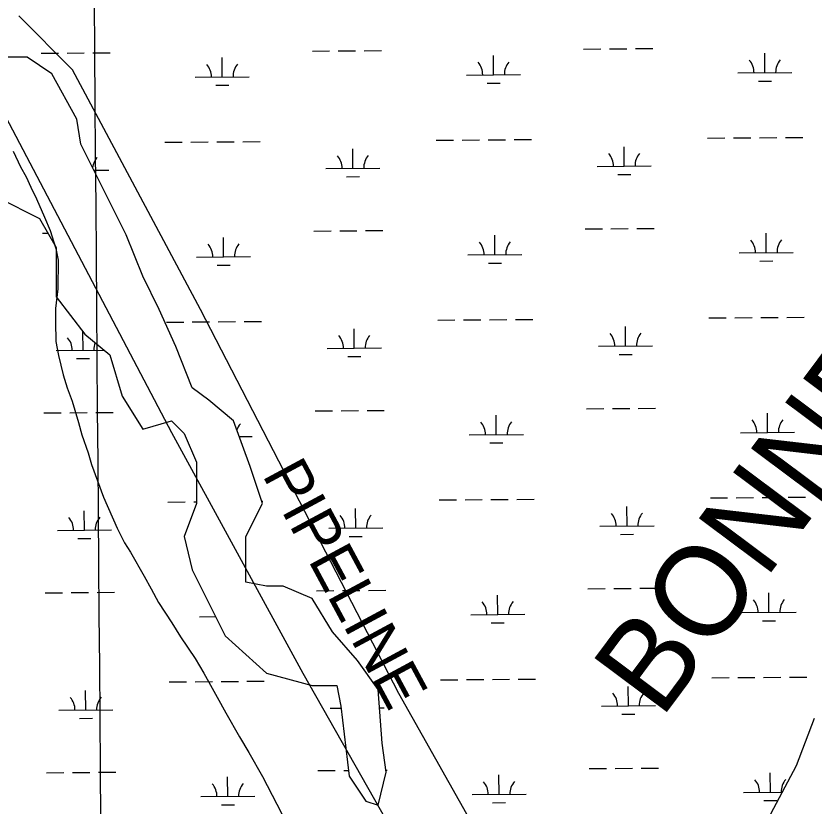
# Model space of a CAD drawing. Extents: x 3540316 to 3578335, y 553172 to 578787.
# Drawn here: x 3570697 to 3572173, y 562967 to 564428 of the extents above; entities that cross this region are included whole.
import ezdxf

# ---------------------------------------------------------------- set-up
doc = ezdxf.new("R2010")
doc.units = 0
for name, color, linetype in [('V-GRID-MAJR', 7, 'Continuous'), ('V-RIVR-IDEN', 7, 'Continuous'), ('V-SITE-VEGE', 7, 'Continuous'), ('V-UTIL-IDEN', 7, 'Continuous'), ('V-UTIL-LINE', 7, 'Continuous'), ('V-WETL-SWMP', 7, 'Continuous')]:
    doc.layers.add(name, color=color, linetype=linetype)

msp = doc.modelspace()

# ---------------------------------------------------------------- linework, layer by layer
at = {"layer": 'V-GRID-MAJR'}
msp.add_spline([(3570887.492, 558776.553), (3570839.022, 564835.505), (3570790.536, 570896.3910000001), (3570742.0500000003, 576957.294), (3570742.035, 576959.211)], degree=3, dxfattribs=at)
at = {"layer": 'V-SITE-VEGE'}
for p, q in [((3570801.674, 564328.879), (3570702.3910000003, 564428.23)), ((3571038.42, 563885.628), (3570801.674, 564328.879)), ((3570691.505, 564178.302), (3570705.272, 564149.153)), ((3570705.272, 564149.153), (3570715.8910000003, 564130.7839999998)), ((3570715.8910000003, 564130.7839999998), (3570724.355, 564111.357)), ((3570724.355, 564111.357), (3570734.95, 564089.7629999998)), ((3570734.95, 564089.7629999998), (3570749.759, 564056.3009999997)), ((3570749.759, 564056.3009999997), (3570760.3310000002, 564031.481)), ((3570760.3310000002, 564031.481), (3570770.8370000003, 563998.051)), ((3570770.8370000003, 563998.051), (3570774.978, 563976.5039999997)), ((3570774.978, 563976.5039999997), (3570774.583, 563923.7949999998)), ((3570774.583, 563923.7949999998), (3570770.005, 563887.2519999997)), ((3570770.005, 563887.2519999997), (3570769.821, 563862.511)), ((3571404.998, 563174.901), (3571038.42, 563885.628)), ((3570769.821, 563862.511), (3570770.622, 563825.927)), ((3570770.622, 563825.927), (3570775.805, 563800.0709999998)), ((3570775.805, 563800.0709999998), (3570784.143, 563764.5059999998)), ((3570784.143, 563764.5059999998), (3570791.497, 563740.786)), ((3570791.497, 563740.786), (3570800.992, 563715.97)), ((3570800.992, 563715.97), (3570812.528, 563676.079)), ((3570812.528, 563676.079), (3570818.813, 563653.4429999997)), ((3570818.813, 563653.4429999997), (3570830.395, 563620.0069999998)), ((3570830.395, 563620.0069999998), (3570836.69, 563598.444)), ((3570836.69, 563598.444), (3570858.827, 563538.0339999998)), ((3570858.827, 563538.0339999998), (3570884.216, 563480.827)), ((3570884.216, 563480.827), (3570898.001, 563453.828)), ((3570898.001, 563453.828), (3570908.626, 563436.5369999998)), ((3570908.626, 563436.5369999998), (3570934.114, 563392.2389999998)), ((3570934.114, 563392.2389999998), (3570946.844, 563368.4759999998)), ((3570946.844, 563368.4759999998), (3570960.643, 563343.629)), ((3570960.643, 563343.629), (3570985.103, 563305.7930000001)), ((3570985.103, 563305.7930000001), (3571001.044, 563279.855)), ((3571001.044, 563279.855), (3571028.715, 563239.843)), ((3571028.715, 563239.843), (3571044.648, 563212.8299999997)), ((3571044.648, 563212.8299999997), (3571069.058, 563168.54)), ((3571733.389, 562594.09), (3571404.998, 563174.901)), ((3571069.058, 563168.54), (3571084.973, 563139.3740000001)), ((3571084.973, 563139.3740000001), (3571110.463, 563095.076)), ((3571110.463, 563095.076), (3571127.455, 563065.9)), ((3571127.455, 563065.9), (3571152.9420000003, 563021.604)), ((3571152.9420000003, 563021.604), (3571197.484, 562936.2819999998))]:
    msp.add_line(p, q, dxfattribs=at)
at = {"layer": 'V-UTIL-LINE'}
for points in [[(3569196.09456942, 567194.8645838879), (3569236.5214885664, 567033.160907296), (3569297.160367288, 566740.0714934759), (3569347.692266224, 566537.9418977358), (3569398.2251651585, 566366.1312413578), (3569438.6510843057, 566285.2794030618), (3569499.289963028, 566214.533544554), (3569559.92884175, 566123.5747264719), (3569681.2075991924, 565971.9770296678), (3569772.1654172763, 565881.0192115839), (3569832.8052959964, 565779.9534137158), (3569903.5501545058, 565678.8886158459), (3569964.189033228, 565577.823817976), (3570045.041871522, 565426.226121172), (3570247.1714672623, 564961.327050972), (3570348.236265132, 564789.516394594), (3570469.5150225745, 564627.8127180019), (3570671.6446183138, 564253.8714658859), (3570984.9459917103, 563657.5876584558)], [(3570984.9459917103, 563657.5876584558), (3571227.501506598, 563212.9025478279), (3571480.1650012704, 562768.216437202), (3571621.6557182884, 562454.9150638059), (3571914.7441321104, 561929.3771148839), (3572066.3418289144, 561666.607640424), (3572258.3654448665, 561201.7085702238), (3572521.134919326, 560736.8095000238), (3573046.672868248, 559796.904379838), (3573339.76128207, 559311.791350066), (3573481.2529990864, 559038.915895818), (3573572.2108171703, 558806.466360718)]]:
    msp.add_lwpolyline(points, dxfattribs=at)
at = {"layer": 'V-WETL-SWMP'}
for p, q in [((3571747.1700563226, 564367.0573704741), (3571779.1691050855, 564367.3040467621)), ((3571795.1686294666, 564367.4273849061), (3571827.1676782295, 564367.6740611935)), ((3571843.1672026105, 564367.7973993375), (3571875.1662513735, 564368.0440756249)), ((3570717.681966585, 564351.7850260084), (3570664.2229681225, 564351.7850248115)), ((3570763.5039645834, 564321.2170275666), (3570717.681966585, 564351.7850260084)), ((3570743.383895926, 564359.3193203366), (3570775.3829446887, 564359.5659966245)), ((3570791.38246907, 564359.6893347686), (3570823.3815178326, 564359.936011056)), ((3570839.381042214, 564360.0593492), (3570871.3800909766, 564360.3060254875)), ((3571078.5758531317, 564315.4718901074), (3571078.298343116, 564351.4708201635)), ((3571245.2769761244, 564363.1883454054), (3571277.2760248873, 564363.4350216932)), ((3571293.2755492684, 564363.5583598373), (3571325.2745980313, 564363.8050361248)), ((3571341.2741224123, 564363.9283742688), (3571373.2731711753, 564364.1750505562)), ((3571580.46893333, 564319.3409151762), (3571580.191423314, 564355.3398452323)), ((3572082.3620135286, 564323.2099402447), (3572082.0845035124, 564359.2088703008)), ((3572032.363499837, 564322.8245085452), (3572132.3605272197, 564323.595371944)), ((3570809.325961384, 564237.1520300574), (3570763.5039645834, 564321.2170275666)), ((3571028.5773394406, 564315.0864584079), (3571128.5743668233, 564315.8573218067)), ((3571530.470419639, 564318.9554834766), (3571630.4674470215, 564319.7263468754)), ((3572070.4813218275, 564307.6868952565), (3572094.4806083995, 564307.8719024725)), ((3571066.695161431, 564299.9488451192), (3571090.694448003, 564300.1338523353)), ((3571568.5882416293, 564303.817870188), (3571592.5875282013, 564304.002877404)), ((3570816.9629601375, 564191.2980310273), (3570809.325961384, 564237.1520300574)), ((3570900.9709539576, 564023.1690358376), (3570816.9629601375, 564191.2980310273)), ((3570972.6606098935, 564194.5808374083), (3571004.659658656, 564194.8275136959)), ((3571020.659183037, 564194.9508518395), (3571052.6582318, 564195.1975281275)), ((3571068.657756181, 564195.3208662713), (3571100.6568049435, 564195.5675425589)), ((3571116.656329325, 564195.6908807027), (3571148.6553780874, 564195.9375569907)), ((3571474.5536900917, 564198.449862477), (3571506.5527388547, 564198.6965387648)), ((3571522.552263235, 564198.8198769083), (3571554.5513119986, 564199.0665531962)), ((3571570.550836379, 564199.18989134), (3571602.549885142, 564199.4365676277)), ((3571618.549409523, 564199.5599057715), (3571650.548458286, 564199.8065820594)), ((3571976.44677029, 564202.3188875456), (3572008.445819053, 564202.5655638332)), ((3572024.4453434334, 564202.6889019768), (3572056.444392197, 564202.9355782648)), ((3572072.4439165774, 564203.0589164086), (3572104.4429653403, 564203.3055926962)), ((3572120.4424897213, 564203.42893084), (3572152.4415384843, 564203.675607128)), ((3571320.357435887, 564146.5176774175), (3571320.079925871, 564182.5166074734)), ((3571822.250516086, 564150.3867024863), (3571821.973006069, 564186.3856325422)), ((3571270.3589221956, 564146.132245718), (3571370.3559495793, 564146.9031091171)), ((3571772.252002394, 564150.0012707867), (3571872.2490297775, 564150.7721341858)), ((3570841.183788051, 564142.8237933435), (3570868.462869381, 564143.0340840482)), ((3571308.4767441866, 564130.9946324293), (3571332.476030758, 564131.1796396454)), ((3571810.369824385, 564134.8636574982), (3571834.3691109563, 564135.0486647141)), ((3570664.222962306, 564091.9490293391), (3570740.5929592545, 564053.7380317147)), ((3570740.5929592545, 564053.7380317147), (3570771.140957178, 564000.2420333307)), ((3570745.948358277, 564026.6542076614), (3570756.014414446, 564026.7318055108)), ((3571247.841438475, 564030.5232327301), (3571279.840487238, 564030.7699090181)), ((3571295.840011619, 564030.8932471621), (3571327.839060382, 564031.1399234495)), ((3571343.838584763, 564031.2632615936), (3571375.837633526, 564031.509937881)), ((3571749.7345186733, 564034.3922577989), (3571781.733567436, 564034.6389340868)), ((3571797.7330918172, 564034.7622722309), (3571829.73214058, 564035.0089485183)), ((3571845.731664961, 564035.1322866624), (3571877.730713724, 564035.3789629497)), ((3570931.5189513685, 563946.7460378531), (3570900.9709539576, 564023.1690358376)), ((3571081.140315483, 563982.8067774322), (3571080.8628054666, 564018.8057074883)), ((3571583.033395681, 563986.6758025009), (3571582.755885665, 564022.674732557)), ((3572084.9264758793, 563990.5448275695), (3572084.6489658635, 564026.5437576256)), ((3570771.140957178, 564000.2420333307), (3570771.1409551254, 563908.5350349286)), ((3571031.1418017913, 563982.4213457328), (3571131.138829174, 563983.1922091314)), ((3571533.0348819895, 563986.2903708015), (3571633.031909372, 563987.0612342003)), ((3572034.9279621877, 563990.1593958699), (3572134.924989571, 563990.9302592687)), ((3571571.15270398, 563971.1527575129), (3571595.151990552, 563971.3377647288)), ((3572073.045784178, 563975.0217825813), (3572097.04507075, 563975.2067897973)), ((3571069.259623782, 563967.283732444), (3571093.2589103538, 563967.46873966)), ((3570962.0669491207, 563885.608039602), (3570931.5189513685, 563946.7460378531)), ((3570771.1409551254, 563908.5350349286), (3570824.5999520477, 563839.7550373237)), ((3570992.6149467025, 563816.8280414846), (3570962.0669491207, 563885.608039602)), ((3571477.1181524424, 563865.7847498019), (3571509.1172012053, 563866.0314260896)), ((3571525.116725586, 563866.1547642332), (3571557.1157743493, 563866.401440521)), ((3571573.11529873, 563866.5247786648), (3571605.114347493, 563866.7714549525)), ((3571621.113871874, 563866.8947930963), (3571653.112920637, 563867.1414693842)), ((3571979.0112326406, 563869.6537748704), (3572011.0102814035, 563869.900451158)), ((3572027.009805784, 563870.0237893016), (3572059.0088545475, 563870.2704655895)), ((3572075.008378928, 563870.3938037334), (3572107.007427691, 563870.640480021)), ((3572123.006952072, 563870.7638181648), (3572155.006000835, 563871.0104944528)), ((3570975.225072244, 563861.9157247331), (3571007.224121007, 563862.1624010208)), ((3571023.2236453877, 563862.2857391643), (3571055.222694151, 563862.5324154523)), ((3571071.2222185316, 563862.6557535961), (3571103.2212672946, 563862.9024298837)), ((3571119.2207916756, 563863.0257680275), (3571151.2198404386, 563863.2724443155)), ((3571322.9218982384, 563813.8525647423), (3571322.6443882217, 563849.8514947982)), ((3571824.8149784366, 563817.7215898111), (3571824.53746842, 563853.7205198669)), ((3570821.02881804, 563809.9835396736), (3570820.7612414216, 563844.6938974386)), ((3570824.5999520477, 563839.7550373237), (3570870.421949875, 563801.5440390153)), ((3570771.030304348, 563809.598107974), (3570859.941716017, 563810.2835138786)), ((3571023.162944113, 563740.4060434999), (3570992.6149467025, 563816.8280414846)), ((3571272.9233845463, 563813.4671330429), (3571372.92041193, 563814.2379964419)), ((3571774.8164647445, 563817.3361581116), (3571874.8134921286, 563818.1070215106)), ((3570809.148126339, 563794.4604946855), (3570833.1474129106, 563794.6455019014)), ((3570870.421949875, 563801.5440390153), (3570893.333947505, 563725.12104086)), ((3571311.0412065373, 563798.3295197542), (3571335.040493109, 563798.5145269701)), ((3571812.9342867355, 563802.198544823), (3571836.933573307, 563802.3835520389)), ((3571053.7109427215, 563717.4790445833), (3571023.1629441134, 563740.4060435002)), ((3570893.333947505, 563725.12104086), (3570931.518945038, 563663.98304278)), ((3571099.532940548, 563679.2680462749), (3571053.7109427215, 563717.4790445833)), ((3571752.298981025, 563701.727145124), (3571784.298029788, 563701.9738214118)), ((3571800.297554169, 563702.0971595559), (3571832.296602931, 563702.3438358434)), ((3571848.296127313, 563702.4671739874), (3571880.295176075, 563702.7138502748)), ((3570748.5128206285, 563693.9890949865), (3570780.511869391, 563694.2357712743)), ((3570796.511393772, 563694.3591094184), (3570828.5104425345, 563694.6057857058)), ((3570844.509966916, 563694.7291238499), (3570876.5090156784, 563694.9758001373)), ((3571250.4059008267, 563697.8581200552), (3571282.404949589, 563698.1047963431)), ((3571298.4044739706, 563698.2281344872), (3571330.4035227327, 563698.4748107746)), ((3571346.4030471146, 563698.5981489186), (3571378.4020958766, 563698.8448252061)), ((3571585.597858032, 563654.010689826), (3571585.320348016, 563690.0096198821)), ((3572087.4909382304, 563657.8797148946), (3572087.213428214, 563693.8786449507)), ((3570931.518945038, 563663.98304278), (3570984.9779438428, 563679.2680437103)), ((3570984.9779438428, 563679.2680437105), (3571007.888942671, 563656.3410446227)), ((3571130.0809377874, 563595.2030484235), (3571099.532940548, 563679.2680462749)), ((3572037.492424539, 563657.494283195), (3572137.489451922, 563658.2651465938)), ((3571007.888942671, 563656.3410446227), (3571030.7999408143, 563602.8450460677)), ((3571110.043262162, 563650.3447045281), (3571133.7032915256, 563650.5270964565)), ((3571535.5993443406, 563653.6252581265), (3571635.596371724, 563654.3961215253)), ((3571573.7171663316, 563638.4876448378), (3571597.7164529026, 563638.6726520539)), ((3572075.61024653, 563642.3566699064), (3572099.6095331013, 563642.5416771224)), ((3571030.7999408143, 563602.8450460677), (3571030.7999391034, 563526.4230473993)), ((3571152.991935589, 563526.4230501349), (3571130.0809377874, 563595.2030484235)), ((3570977.789534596, 563529.2506120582), (3571009.788583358, 563529.4972883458)), ((3571030.7999391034, 563526.4230473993), (3571007.8889383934, 563465.285047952)), ((3571025.788107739, 563529.6206264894), (3571030.799939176, 563529.659262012)), ((3571122.4439350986, 563465.2850505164), (3571152.991935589, 563526.4230501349)), ((3571151.6037277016, 563530.5905218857), (3571153.7843027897, 563530.6073316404)), ((3571479.682614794, 563533.1196371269), (3571511.681663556, 563533.3663134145)), ((3571527.6811879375, 563533.4896515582), (3571559.6802367, 563533.7363278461)), ((3571575.6797610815, 563533.8596659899), (3571607.678809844, 563534.1063422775)), ((3571623.6783342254, 563534.2296804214), (3571655.677382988, 563534.4763567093)), ((3571981.575694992, 563536.9886621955), (3572013.574743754, 563537.2353384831)), ((3572029.5742681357, 563537.3586766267), (3572061.573316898, 563537.6053529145)), ((3572077.5728412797, 563537.7286910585), (3572109.571890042, 563537.9753673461)), ((3572125.5714144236, 563538.0987054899), (3572157.570463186, 563538.3453817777)), ((3570823.593280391, 563477.3184269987), (3570823.315770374, 563513.3173570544)), ((3571325.486360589, 563481.1874520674), (3571325.208850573, 563517.1863821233)), ((3571827.3794407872, 563485.0564771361), (3571827.101930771, 563521.055407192)), ((3571275.4878468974, 563480.8020203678), (3571375.484874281, 563481.572883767)), ((3571777.380927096, 563484.6710454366), (3571877.3779544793, 563485.4419088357)), ((3570773.5947666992, 563476.9329952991), (3570873.591794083, 563477.7038586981)), ((3571313.605668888, 563465.6644070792), (3571337.6049554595, 563465.8494142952)), ((3571815.4987490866, 563469.533432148), (3571839.498035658, 563469.718439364)), ((3570811.7125886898, 563461.7953820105), (3570835.7118752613, 563461.9803892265)), ((3571007.8889383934, 563465.285047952), (3571023.1629365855, 563404.1470493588)), ((3571122.4439332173, 563381.2200519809), (3571122.4439350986, 563465.2850505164)), ((3571023.1629365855, 563404.1470493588), (3571084.2589320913, 563281.8710528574)), ((3571160.628931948, 563373.578052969), (3571122.4439332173, 563381.2200519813)), ((3570847.074429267, 563362.0640111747), (3570879.073478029, 563362.3106874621)), ((3571191.1769310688, 563373.5780536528), (3571160.628931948, 563373.578052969)), ((3571244.6359290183, 563350.651055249), (3571191.1769310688, 563373.5780536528)), ((3571252.9703631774, 563365.19300738), (3571284.969411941, 563365.439683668)), ((3571300.9689363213, 563365.563021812), (3571332.9679850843, 563365.8096980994)), ((3571348.9675094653, 563365.9330362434), (3571380.966558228, 563366.1797125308)), ((3571754.8634433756, 563369.0620324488), (3571786.862492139, 563369.3087087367)), ((3571802.8620165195, 563369.4320468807), (3571834.8610652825, 563369.6787231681)), ((3571850.8605896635, 563369.8020613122), (3571882.859638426, 563370.0487375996)), ((3570751.077282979, 563361.3239823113), (3570783.0763317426, 563361.5706585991)), ((3570799.075856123, 563361.6939967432), (3570831.074904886, 563361.9406730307)), ((3571282.8209265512, 563289.5130571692), (3571244.6359290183, 563350.651055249)), ((3571588.1623203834, 563321.3455771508), (3571587.8848103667, 563357.3445072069)), ((3572090.0554005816, 563325.2146022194), (3572089.777890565, 563361.2135322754)), ((3571538.1638066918, 563320.9601454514), (3571638.160834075, 563321.7310088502)), ((3572040.05688689, 563324.8291705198), (3572140.053914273, 563325.6000339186)), ((3571036.2707264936, 563317.0911203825), (3571066.5443890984, 563317.3244959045)), ((3571576.2816286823, 563305.8225321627), (3571600.280915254, 563306.0075393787)), ((3572078.1747088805, 563309.6915572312), (3572102.173995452, 563309.8765644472)), ((3571328.642924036, 563236.0170591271), (3571282.8209265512, 563289.5130571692)), ((3571084.2589320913, 563281.8710528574), (3571160.6289283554, 563213.0910557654)), ((3571366.8279217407, 563182.5220609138), (3571328.642924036, 563236.0170591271)), ((3571160.6289283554, 563213.0910557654), (3571244.6359254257, 563190.1640580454)), ((3571482.2470771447, 563200.4545244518), (3571514.246125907, 563200.7012007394)), ((3571530.2456502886, 563200.8245388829), (3571562.244699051, 563201.0712151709)), ((3571578.2442234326, 563201.1945533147), (3571610.243272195, 563201.4412296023)), ((3571626.2427965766, 563201.5645677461), (3571658.241845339, 563201.8112440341)), ((3571984.140157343, 563204.3235495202), (3572016.1392061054, 563204.570225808)), ((3572032.138730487, 563204.6935639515), (3572064.1377792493, 563204.9402402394)), ((3572080.137303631, 563205.0635783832), (3572112.1363523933, 563205.3102546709)), ((3572128.135876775, 563205.4335928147), (3572160.1349255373, 563205.6802691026)), ((3570980.3539969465, 563196.5854993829), (3571012.3530457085, 563196.8321756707)), ((3571028.3525700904, 563196.9555138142), (3571060.3516188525, 563197.2021901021)), ((3571076.3511432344, 563197.3255282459), (3571108.3501919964, 563197.5722045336)), ((3571124.3497163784, 563197.6955426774), (3571156.3487651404, 563197.9422189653)), ((3571244.6359254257, 563190.1640580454), (3571290.4579241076, 563190.1640590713)), ((3571290.4579241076, 563190.1640590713), (3571298.094923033, 563151.9530599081)), ((3571829.9439031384, 563152.3913644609), (3571829.666393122, 563188.3902945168)), ((3570826.1577427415, 563144.6533143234), (3570825.8802327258, 563180.6522443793)), ((3571374.4649192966, 563083.1730628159), (3571366.8279217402, 563182.5220609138)), ((3570776.159229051, 563144.267882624), (3570876.1562564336, 563145.038746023)), ((3571278.052309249, 563148.1369076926), (3571298.5250199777, 563148.294729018)), ((3571298.094923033, 563151.9530599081), (3571313.3689196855, 563022.0350625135)), ((3571369.416981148, 563148.8412254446), (3571378.049336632, 563148.9077710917)), ((3571779.9453894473, 563152.0059327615), (3571879.94241683, 563152.7767961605)), ((3570814.277051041, 563129.1302693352), (3570838.276337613, 563129.3152765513)), ((3571818.0632114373, 563136.8683194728), (3571842.0624980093, 563137.0533266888)), ((3572173.380016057, 563128.9409875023), (3572140.51201504, 563041.2929882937)), ((3571382.101917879, 563029.6770639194), (3571374.4649192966, 563083.1730628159)), ((3571853.4250520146, 563037.136948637), (3571885.4241007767, 563037.3836249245)), ((3572140.51201504, 563041.2929882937), (3572052.864013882, 562876.9529891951)), ((3570753.64174533, 563028.6588696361), (3570785.6407940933, 563028.905545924)), ((3570801.640318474, 563029.028884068), (3570833.6393672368, 563029.2755603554)), ((3570849.638891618, 563029.3988984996), (3570881.6379403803, 563029.6455747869)), ((3571255.534825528, 563032.5278947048), (3571287.5338742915, 563032.7745709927)), ((3571303.533398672, 563032.8979091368), (3571312.0840639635, 563032.9638250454)), ((3571366.8279169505, 562968.5390646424), (3571382.101917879, 563029.6770639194)), ((3571381.5562509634, 563033.499376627), (3571383.5310205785, 563033.5145998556)), ((3571590.726782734, 562988.6804644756), (3571590.4492727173, 563024.6793945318)), ((3571757.4279057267, 563036.3969197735), (3571789.4269544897, 563036.6435960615)), ((3571805.4264788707, 563036.7669342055), (3571837.425527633, 563037.0136104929)), ((3572092.6198629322, 562992.5494895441), (3572092.342352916, 563028.5484196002)), ((3571088.833702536, 562984.8114394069), (3571088.556192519, 563020.8103694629)), ((3571313.3689196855, 563022.0350625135), (3571343.91691778, 562976.1810639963)), ((3571038.8351888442, 562984.4260077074), (3571138.8322162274, 562985.1968711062)), ((3571540.7282690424, 562988.2950327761), (3571640.725296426, 562989.0658961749)), ((3572042.6213492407, 562992.1640578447), (3572114.6058750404, 562992.7189767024)), ((3571076.9530108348, 562969.2883944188), (3571100.9522974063, 562969.4734016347)), ((3571343.91691778, 562976.1810639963), (3571366.8279169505, 562968.5390646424)), ((3571578.846091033, 562973.1574194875), (3571602.8453776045, 562973.3424267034)), ((3572080.739171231, 562977.026444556), (3572104.7384578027, 562977.211451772))]:
    msp.add_line(p, q, dxfattribs=at)
for centre, radius, start, end in [((3571023.3308991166, 564315.520831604), 35.24628790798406, 359.66985650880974, 41.2135148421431), ((3571133.8134869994, 564316.3725267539), 35.24628790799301, 139.66985351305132, 181.21351184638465), ((3571525.223979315, 564319.3898566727), 35.24628790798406, 359.66985650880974, 41.2135148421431), ((3571635.706567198, 564320.2415518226), 35.24628790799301, 139.66985351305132, 181.21351184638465), ((3572027.117059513, 564323.2588817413), 35.24628790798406, 359.66985650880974, 41.2135148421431), ((3572137.5996473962, 564324.1105768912), 35.24628790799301, 139.66985351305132, 181.21351184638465), ((3570873.701989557, 564143.5492889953), 35.24628790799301, 139.6698535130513, 173.1144090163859), ((3571265.1124818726, 564146.5666189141), 35.24628790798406, 359.66985650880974, 41.2135148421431), ((3571375.595069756, 564147.418314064), 35.24628790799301, 139.66985351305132, 181.21351184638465), ((3571767.0055620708, 564150.435643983), 35.24628790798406, 359.66985650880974, 41.2135148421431), ((3571877.488149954, 564151.2873391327), 35.24628790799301, 139.66985351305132, 181.21351184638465), ((3572029.681521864, 563990.5937690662), 35.24628790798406, 359.66985650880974, 41.2135148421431), ((3572140.164109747, 563991.445464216), 35.24628790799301, 139.66985351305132, 181.21351184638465), ((3571025.8953614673, 563982.8557189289), 35.24628790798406, 359.66985650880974, 41.2135148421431), ((3571136.3779493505, 563983.7074140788), 35.24628790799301, 139.66985351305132, 181.21351184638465), ((3571527.788441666, 563986.7247439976), 35.24628790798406, 359.66985650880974, 41.2135148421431), ((3571638.2710295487, 563987.5764391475), 35.24628790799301, 139.66985351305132, 181.21351184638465), ((3571267.6769442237, 563813.901506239), 35.24628790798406, 359.66985650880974, 41.2135148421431), ((3571378.1595321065, 563814.7532013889), 35.24628790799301, 139.66985351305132, 181.21351184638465), ((3571769.570024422, 563817.7705313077), 35.24628790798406, 359.66985650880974, 41.2135148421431), ((3571880.0526123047, 563818.6222264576), 35.24628790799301, 139.66985351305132, 181.21351184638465), ((3570765.783864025, 563810.0324811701), 35.24628790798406, 359.66985650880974, 41.2135148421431), ((3570876.2664519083, 563810.88417632), 35.24628790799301, 158.21738626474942, 181.21351184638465), ((3571138.9424117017, 563651.0423014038), 35.24628790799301, 139.6698535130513, 160.99149811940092), ((3571530.3529040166, 563654.0596313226), 35.24628790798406, 359.66985650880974, 41.2135148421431), ((3571640.8354919, 563654.9113264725), 35.24628790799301, 139.66985351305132, 181.21351184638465), ((3572032.245984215, 563657.9286563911), 35.24628790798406, 359.66985650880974, 41.2135148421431), ((3572142.7285720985, 563658.780351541), 35.24628790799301, 139.66985351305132, 181.21351184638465), ((3570768.348326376, 563477.3673684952), 35.24628790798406, 359.66985650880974, 41.2135148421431), ((3570878.830914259, 563478.2190636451), 35.24628790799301, 139.66985351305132, 181.21351184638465), ((3571270.2414065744, 563481.236393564), 35.24628790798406, 359.66985650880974, 41.2135148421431), ((3571380.723994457, 563482.0880887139), 35.24628790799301, 139.66985351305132, 181.21351184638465), ((3571772.1344867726, 563485.1054186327), 35.24628790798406, 359.66985650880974, 41.2135148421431), ((3571882.617074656, 563485.9571137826), 35.24628790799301, 139.66985351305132, 181.21351184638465), ((3572034.810446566, 563325.2635437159), 35.24628790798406, 359.66985650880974, 41.2135148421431), ((3572145.2930344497, 563326.1152388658), 35.24628790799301, 139.66985351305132, 181.21351184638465), ((3571532.9173663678, 563321.3945186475), 35.24628790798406, 359.66985650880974, 41.2135148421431), ((3571643.3999542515, 563322.2462137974), 35.24628790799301, 139.66985351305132, 181.21351184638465), ((3571031.0242861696, 563317.5254935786), 35.24628790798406, 359.66985650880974, 0.5697727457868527), ((3571774.6989491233, 563152.4403059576), 35.24628790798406, 359.66985650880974, 41.2135148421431), ((3571885.1815370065, 563153.2920011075), 35.24628790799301, 139.66985351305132, 181.21351184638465), ((3570770.912788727, 563144.70225582), 35.24628790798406, 359.66985650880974, 41.2135148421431), ((3570881.39537661, 563145.55395097), 35.24628790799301, 139.66985351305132, 181.21351184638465), ((3571033.5887485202, 562984.8603809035), 35.24628790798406, 359.66985650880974, 41.2135148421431), ((3571144.071336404, 562985.7120760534), 35.24628790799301, 139.66985351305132, 181.21351184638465), ((3571535.481828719, 562988.7294059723), 35.24628790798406, 359.66985650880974, 41.2135148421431), ((3571645.964416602, 562989.5811011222), 35.24628790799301, 139.66985351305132, 181.21351184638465), ((3572037.374908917, 562992.5984310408), 35.24628790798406, 359.66985650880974, 41.2135148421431), ((3572147.8574968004, 562993.4501261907), 35.24628790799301, 139.66985351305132, 181.21351184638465)]:
    msp.add_arc(centre, radius, start, end, dxfattribs=at)

# ---------------------------------------------------------------- texts
at = {"layer": 'V-RIVR-IDEN'}
msp.add_text('BONNET', height=166.999664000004, rotation=53.2623339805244, dxfattribs=at).set_placement((3571890.1991812, 563126.1407213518))
at = {"layer": 'V-UTIL-IDEN'}
msp.add_text('PIPELINE', height=82.99983200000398, rotation=298.30072108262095, dxfattribs=at).set_placement((3571151.738658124, 563579.4868146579))

doc.saveas('drawing.dxf')
